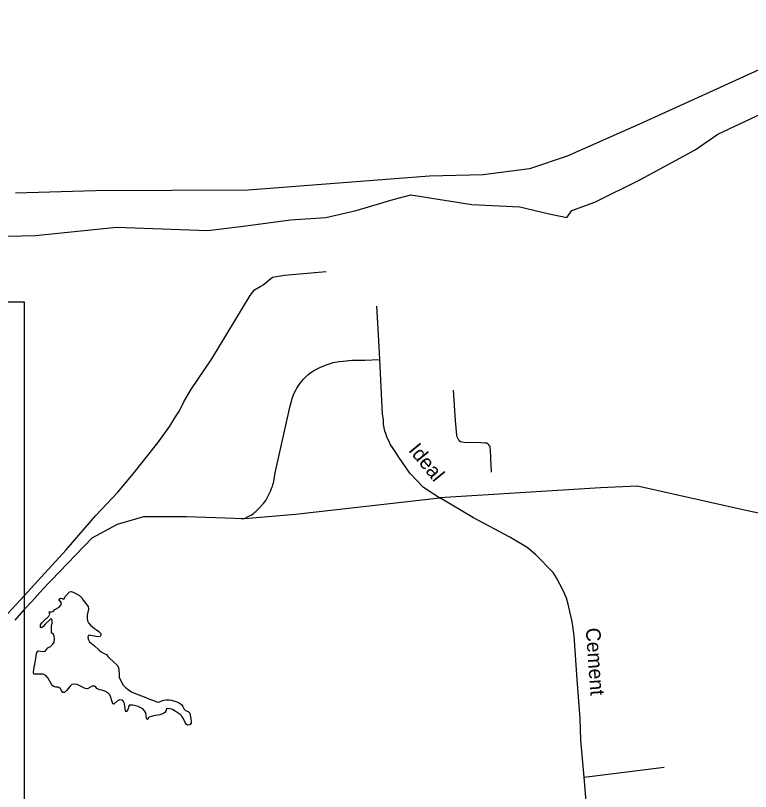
# Model space of a CAD drawing. Extents: x 2290055 to 2389491, y 66597 to 237875.
# Drawn here: x 2345282 to 2350103, y 227465 to 232554 of the extents above; entities that cross this region are included whole.
import ezdxf

# ---------------------------------------------------------------- set-up
doc = ezdxf.new("R2010")
doc.units = 0
for name, color, linetype in [('Exist Boundary Political CountyLine', 7, 'Continuous'), ('Exist Hydrographic Pond Under 1500 Sq Ft', 7, 'Continuous'), ('Exist Hydrographic River Shore', 7, 'Continuous'), ('Exist Railroad Siding', 7, 'Continuous'), ('Exist Road Non-System Type 51', 7, 'Continuous'), ('Exist Road Non-System Type 51 Label', 7, 'Continuous'), ('Map Preparation Inset Cut Line', 7, 'Continuous')]:
    doc.layers.add(name, color=color, linetype=linetype)

msp = doc.modelspace()

# ---------------------------------------------------------------- linework, layer by layer
at = {"layer": 'Exist Boundary Political CountyLine'}
msp.add_lwpolyline([(2350938.5, 232554.3), (2349878.6, 232070.8), (2349375.7, 231842.7), (2348900.9, 231632.5), (2348652.5, 231549.5), (2348350.2, 231508.6), (2347998, 231499.9), (2346807.7, 231408.6), (2345807.5, 231404.7), (2345281.7, 231389)], dxfattribs=at)
at = {"layer": 'Exist Hydrographic Pond Under 1500 Sq Ft'}
for points in [[(2345519.7, 228596), (2345514, 228596.8), (2345502.2, 228587.3), (2345476.7, 228561.8), (2345464, 228547.8), (2345452.2, 228537.4), (2345445.2, 228539.6), (2345445, 228557.1), (2345455.5, 228571.4), (2345465.5, 228582.6), (2345501, 228614.2), (2345506.2, 228628.8), (2345503.7, 228642.7), (2345519, 228643.3), (2345528.5, 228645.3), (2345540.2, 228657.4), (2345569.2, 228673.7), (2345580.2, 228686.1), (2345583.5, 228700.5), (2345577.2, 228709.9), (2345565.2, 228716.6), (2345571.7, 228724.1), (2345574.2, 228730.2), (2345582.5, 228733.2), (2345589, 228731.4), (2345597.5, 228726.2), (2345601.5, 228727.9), (2345608.2, 228744.5), (2345636.2, 228773.4), (2345648.5, 228775.6), (2345664, 228770.3), (2345702.7, 228750.9), (2345717.2, 228734.8), (2345725.5, 228720.6), (2345734, 228707.9), (2345758.7, 228677.4), (2345760.7, 228661.4), (2345752.7, 228621.9), (2345751.7, 228604), (2345753.5, 228583.2), (2345760.7, 228570), (2345773.7, 228555.1), (2345800.7, 228533.1), (2345813.5, 228524.9), (2345828.5, 228513.8), (2345842.2, 228500.9), (2345842.7, 228490.3), (2345836.7, 228480.9), (2345817.5, 228479.3), (2345799.7, 228484.3), (2345766, 228489.3), (2345757.7, 228486.7), (2345757.5, 228474.5), (2345761, 228459.6), (2345768, 228447), (2345799.7, 228420.5), (2345829.5, 228393.8), (2345845, 228381.6), (2345863, 228370.6), (2345878.5, 228363.1), (2345887.2, 228350.8), (2345898.2, 228338.3), (2345925, 228315.3), (2345948, 228292.7), (2345958.5, 228277.2), (2345960.5, 228262.2), (2345961, 228230.4), (2345963, 228214.9), (2345985.7, 228163.3), (2346000.5, 228148.1), (2346030, 228126.8), (2346046.2, 228116.5), (2346062.2, 228109.3), (2346136.7, 228081.3), (2346149.7, 228073.6), (2346181, 228063.9), (2346199, 228056.5), (2346214, 228051.6), (2346227, 228053.7), (2346241.5, 228059.6), (2346255.7, 228064.1), (2346271.2, 228065.5), (2346289.5, 228066), (2346306, 228064.5), (2346340.2, 228052.5), (2346357, 228045.1), (2346369.7, 228036.2), (2346379.5, 228021.2), (2346388.2, 228004.8), (2346398, 227996), (2346413.7, 227989.2), (2346426.5, 227978.3), (2346432.7, 227940.8), (2346434.2, 227923.8), (2346434, 227912.7), (2346425.5, 227902.5), (2346412.5, 227900.3), (2346402.5, 227904.3), (2346392.7, 227921.2), (2346383.2, 227941.1)], [(2346383.2, 227941.1), (2346373.7, 227958.3), (2346361, 227969.8), (2346329.5, 227991.6), (2346312.5, 228001.5), (2346296.7, 228006.6), (2346279, 228009.2), (2346273, 228007), (2346268.7, 227991.9), (2346262.2, 227982.5), (2346249, 227973.8), (2346228.5, 227968.5), (2346186.5, 227960.8), (2346165.5, 227955.5), (2346155, 227949.5), (2346150, 227938), (2346145, 227937.8), (2346142, 227944.8), (2346139.7, 227964.2), (2346136.7, 227981.4), (2346129.2, 227994.8), (2346117, 228005.9), (2346103.5, 228014.3), (2346085.5, 228021.8), (2346069.5, 228026.5), (2346051.5, 228030.4), (2346034, 228031.7), (2346029.5, 228030.9), (2346024, 228020.3), (2346018, 228002.7), (2346010.2, 227989.7), (2346006.5, 227987), (2346001.2, 228004.6), (2345997.7, 228042.2), (2345990.2, 228055.8), (2345983, 228063.6), (2345967.2, 228065), (2345950.2, 228059.4), (2345928, 228038.2), (2345919.7, 228040.2), (2345913.7, 228058.7), (2345908.2, 228080.9), (2345901.5, 228099.2), (2345887.5, 228112.9), (2345869, 228121.7), (2345849, 228128.5), (2345833.7, 228132.6), (2345816, 228139.9), (2345807, 228152.5), (2345799.5, 228156.5), (2345784.2, 228155.2), (2345754.5, 228138.9), (2345738.2, 228140.5), (2345686, 228166.7), (2345666.5, 228169.4), (2345652, 228165.5), (2345640.5, 228155), (2345616.2, 228126.2), (2345604.5, 228114.2), (2345593, 228114.9), (2345584, 228127.2), (2345575.7, 228143.2), (2345561.7, 228148.4), (2345546.7, 228149.3), (2345533, 228152.5), (2345522, 228160.8), (2345512.2, 228180), (2345502.5, 228193.9), (2345494.5, 228209.8), (2345480.7, 228225.7), (2345464, 228234), (2345448.5, 228234.7), (2345412.7, 228233.2), (2345402, 228235), (2345399.2, 228246.2), (2345403.7, 228282.5), (2345408.2, 228298.6), (2345410.7, 228315.1), (2345415.5, 228334.4), (2345417.7, 228356), (2345423, 228376.4), (2345431, 228386.8), (2345445, 228386), (2345462.5, 228383.2), (2345477.2, 228384.3), (2345486.5, 228398.6), (2345494, 228407), (2345512, 228416.4), (2345525.2, 228428.1), (2345534.7, 228445), (2345537.5, 228464.3), (2345536.7, 228483.5), (2345531, 228494.3), (2345519, 228506.1), (2345517.5, 228522.2), (2345517.5, 228538.6), (2345519, 228553.2), (2345523, 228567.9), (2345523.2, 228583.3), (2345519.7, 228596)]]:
    msp.add_lwpolyline(points, dxfattribs=at)
at = {"layer": 'Exist Hydrographic River Shore'}
msp.add_lwpolyline([(2345137.9, 231104.7), (2345412.4, 231112.5), (2345944.9, 231167.1), (2346544, 231143.7), (2346793.6, 231174.9), (2347084.8, 231213.9), (2347317.7, 231229.5), (2347517.4, 231276.3), (2347758.7, 231346.5), (2347875.2, 231377.7), (2348274.5, 231315.3), (2348590.7, 231299.7), (2348782.1, 231252.9), (2348898.5, 231229.5), (2348931.8, 231276.3), (2349081.6, 231330.9), (2349381.1, 231479.2), (2349738.9, 231674.2), (2349888.6, 231775.6), (2350321.3, 231978.5)], dxfattribs=at)
at = {"layer": 'Exist Railroad Siding'}
for points in [[(2346820.7, 230718.3), (2346850.1, 230755.5), (2346891.7, 230778.9), (2346906.4, 230788), (2346968.2, 230837.4), (2347006.3, 230845.1), (2347046.4, 230851.3), (2347320.5, 230876)], [(2345231, 228631.5), (2345338.5, 228748.8), (2345426.7, 228845), (2345614.5, 229048.7), (2345809.7, 229274.4), (2345953.6, 229428.1), (2346045.2, 229536.5), (2346215.7, 229752.3), (2346294.2, 229860.1), (2346326.7, 229915.9), (2346356.8, 229961.7), (2346386.9, 230019.7), (2346431.4, 230099.6), (2346569.5, 230303), (2346820.7, 230718.3)]]:
    msp.add_lwpolyline(points, dxfattribs=at)
at = {"layer": 'Exist Road Non-System Type 51'}
msp.add_line((2349011.3, 227559.2), (2349536.4, 227624.2), dxfattribs=at)
for points in [[(2347670.6, 230298.8), (2347663.1, 230463.2), (2347652.8, 230647.4)], [(2346764.7, 229254.1), (2346785, 229255.9), (2346813, 229270.3), (2346820.7, 229274), (2346827.5, 229278), (2346827.7, 229278.2), (2346842.9, 229288.8), (2346852.8, 229296.2), (2346857.4, 229301), (2346875.5, 229318.6), (2346907.4, 229352.2), (2346923.8, 229374.3), (2346929.2, 229383.1), (2346935.9, 229395.6), (2346955, 229433.6), (2346965.9, 229462.4), (2346967.5, 229467.9), (2346969.8, 229475.2), (2346973.2, 229489.7), (2346975.3, 229501.2), (2346985.8, 229554.6), (2347083.4, 229995.2), (2347091.4, 230023.4), (2347095.7, 230041.3), (2347105.5, 230067.3), (2347113.6, 230085.3), (2347121.8, 230101.4), (2347127.7, 230111.1), (2347148.4, 230142.8), (2347170, 230168.3), (2347200.1, 230197.1), (2347218.5, 230212.2), (2347244.1, 230228.7), (2347277.2, 230245.7), (2347326.3, 230266.4), (2347345.1, 230272.7), (2347366.5, 230278.2), (2347405.7, 230284.6), (2347430.5, 230287.9), (2347488.3, 230293.8), (2347572.4, 230293.6), (2347670.6, 230298.8)], [(2349011.3, 227559.2), (2348989.1, 227800.8), (2348984.7, 227942.7), (2348966.2, 228198.4), (2348945.2, 228486.1), (2348933.2, 228579.7), (2348918.4, 228645.5), (2348907.1, 228692.7), (2348896.4, 228732.3), (2348876, 228777.7), (2348831.1, 228865.1), (2348808, 228901.2), (2348692, 229018.1), (2348637.5, 229064.7), (2348523.6, 229132.2), (2348285.4, 229260.6), (2348064.9, 229390.8), (2348065, 229388.8), (2347957.8, 229458.9), (2347868.5, 229552.8), (2347799.7, 229650.8), (2347758.1, 229714.4), (2347740.3, 229742.6), (2347732.3, 229760.7), (2347722.3, 229781), (2347714.5, 229797.1), (2347710.6, 229813), (2347704.7, 229828.8), (2347700.5, 229851), (2347696.6, 229875.1), (2347694.8, 229904.9), (2347688.8, 229938.8), (2347670.6, 230298.8)], [(2348403.6, 229559.2), (2348400.1, 229648.4), (2348398, 229708.4), (2348395.9, 229717.4), (2348394.2, 229723.4), (2348392.3, 229730.1), (2348386.4, 229738.1), (2348380.2, 229744.4), (2348372.5, 229748.4), (2348360.3, 229750.2), (2348336.3, 229750.5), (2348224.3, 229753), (2348210.4, 229755.1), (2348200.4, 229758.9), (2348192.6, 229765.2), (2348184.3, 229777), (2348178.5, 229791.2), (2348176.8, 229801), (2348168.9, 229899.1), (2348155.8, 230097.2)], [(2351166.1, 229205.5), (2350796.4, 229047.1), (2350639.2, 229183.5), (2350461.1, 229225.4), (2350062.9, 229309.3), (2349360.7, 229466.6), (2349119.7, 229456.1), (2348064.9, 229390.8)], [(2345516.6, 228847.6), (2345785.8, 229127.7), (2345950.2, 229218.2), (2346122.9, 229267.6), (2346402.5, 229267.6), (2346785, 229255.9), (2347117.9, 229284), (2348064.9, 229390.8)], [(2345338.5, 228656), (2345343.6, 228662), (2345388.8, 228711.8), (2345442.1, 228770.5), (2345499.3, 228831.4), (2345516.6, 228847.6)], [(2345280.5, 228588), (2345338.5, 228656)], [(2349181.6, 225375.9), (2349163.6, 225491.6), (2349150.8, 225647.4), (2349128, 225919), (2349122.7, 226114.8), (2349116.8, 226326.9), (2349095.6, 226508.5), (2349085.3, 226648.4), (2349081, 226776.3), (2349064.1, 226944), (2349064.2, 226942), (2349047.3, 227107.6), (2349021.6, 227425.3), (2349011.3, 227559.2)]]:
    msp.add_lwpolyline(points, dxfattribs=at)
at = {"layer": 'Map Preparation Inset Cut Line'}
msp.add_lwpolyline([(2321069.7, 230675.8), (2345338.5, 230675.8), (2345338.5, 211640.5), (2321069.7, 211640.5)], close=True, dxfattribs=at)

# ---------------------------------------------------------------- texts
at = {"layer": 'Exist Road Non-System Type 51 Label'}
for s, rotation, p in [('Ideal', 309.3817, (2347855.1, 229701.5)), ('Cement', 274.0668, (2349022, 228535.3))]:
    msp.add_text(s, height=95, rotation=rotation, dxfattribs=at).set_placement(p)

doc.saveas('drawing.dxf')
